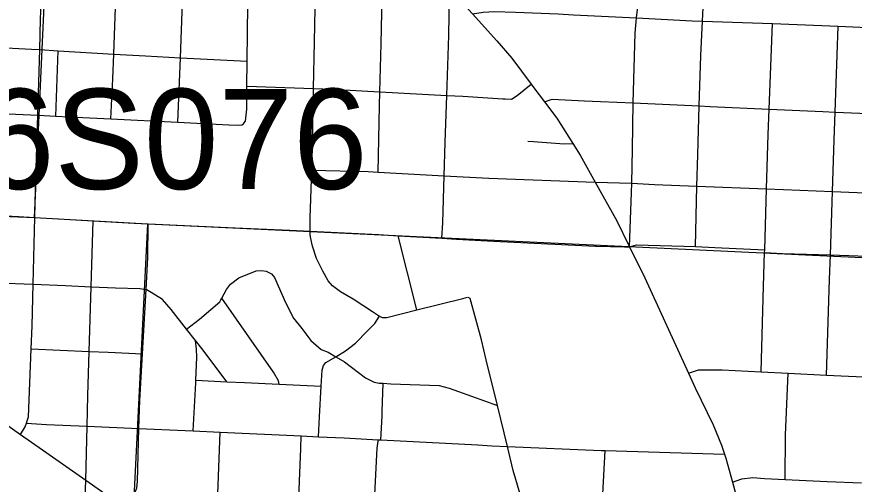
# Model space of a CAD drawing. Extents: x -157.2 to -99.3, y 12.2 to 46.2.
# Drawn here: x -146.666 to -145.747, y 34.992 to 35.505 of the extents above; entities that cross this region are included whole.
import ezdxf

# ---------------------------------------------------------------- set-up
doc = ezdxf.new("R2010")
doc.units = 0
for name, color, linetype in [('tdCoCityStreetMajor', 7, 'Continuous'), ('tdCoCityStreetMinor', 7, 'Continuous'), ('tdCoSectLine', 7, 'Continuous'), ('tdCoStrucPriMaintName', 7, 'Continuous'), ('tdCoTwpBndryShd', 7, 'Continuous')]:
    doc.layers.add(name, color=color, linetype=linetype)

msp = doc.modelspace()

# ---------------------------------------------------------------- linework, layer by layer
at = {"layer": 'tdCoCityStreetMajor'}
msp.add_line((-146.64759, 35.21129), (-146.64578, 35.28472), dxfattribs=at)
for points in [[(-146.32499, 35.68729), (-146.31419, 35.67524), (-146.26221, 35.61661), (-146.24514, 35.59736), (-146.19048, 35.53571), (-146.17929, 35.52308), (-146.16566, 35.50812), (-146.13885, 35.47869), (-146.12232, 35.4597), (-146.10113, 35.43116), (-146.09816, 35.42715), (-146.08673, 35.41177), (-146.07325, 35.39361), (-146.05547, 35.36584), (-146.04736, 35.35317), (-146.031, 35.32358), (-146.00741, 35.28092), (-145.99434, 35.25446), (-145.99339, 35.25254)], [(-146.64266, 35.39688), (-146.64057, 35.46895), (-146.6396, 35.50237), (-146.63886, 35.52012), (-146.63738, 35.52925), (-146.63541, 35.53763), (-146.63319, 35.5475), (-146.63121, 35.56007), (-146.63019, 35.61476)], [(-146.16566, 35.50812), (-146.15402, 35.51018), (-146.14144, 35.51092), (-146.11854, 35.51003), (-146.07165, 35.5082), (-146.05461, 35.50732), (-145.98555, 35.50373), (-145.92443, 35.50056), (-145.91328, 35.50018), (-145.83642, 35.49754), (-145.80951, 35.49661), (-145.76422, 35.49466), (-145.68373, 35.49118), (-145.64146, 35.48885), (-145.63229, 35.48834), (-145.61665, 35.48748), (-145.58237, 35.48526), (-145.37962, 35.47839)], [(-146.64578, 35.28472), (-146.64502, 35.31544), (-146.64266, 35.39688), (-146.64266, 35.39688)], [(-146.98333, 35.30315), (-146.97375, 35.293), (-146.93972, 35.26267), (-146.86919, 35.20151), (-146.8431, 35.18012), (-146.80211, 35.14651), (-146.78246, 35.13153), (-146.76167, 35.11569), (-146.71711, 35.08508), (-146.69706, 35.0713), (-146.66153, 35.04634), (-146.63738, 35.02938), (-146.59005, 34.99614), (-146.57277, 34.984), (-146.55089, 34.9686), (-146.53573, 34.95793), (-146.50199, 34.93419), (-146.48054, 34.92087), (-146.46673, 34.91569), (-146.45785, 34.91396), (-146.44795, 34.91308)], [(-145.99339, 35.25254), (-145.97658, 35.21852), (-145.92872, 35.11362), (-145.92134, 35.09744), (-145.90161, 35.05675), (-145.89249, 35.03456), (-145.88908, 35.02466), (-145.88756, 35.02025), (-145.88039, 34.9939), (-145.86935, 34.95327)], [(-146.64977, 35.14044), (-146.64872, 35.1655), (-146.64759, 35.21129)], [(-146.66153, 35.04634), (-146.65661, 35.05478), (-146.65504, 35.05887), (-146.65415, 35.06119), (-146.65291, 35.06563), (-146.64977, 35.14044)]]:
    msp.add_lwpolyline(points, dxfattribs=at)
at = {"layer": 'tdCoCityStreetMinor'}
for p, q in [((-145.83995, 35.40374), (-145.83642, 35.49754)), ((-145.76764, 35.40048), (-145.76422, 35.49466)), ((-146.62284, 35.39594), (-146.62045, 35.46776)), ((-146.41656, 35.38799), (-146.41646, 35.38811)), ((-146.22665, 35.18311), (-146.24727, 35.26459)), ((-145.92106, 35.25261), (-145.92106, 35.25264)), ((-146.71251, 35.21401), (-146.64759, 35.21129)), ((-146.64977, 35.14044), (-146.58631, 35.13753)), ((-146.26461, 35.07171), (-146.26374, 35.10253)), ((-146.12733, 35.03324), (-146.13828, 35.07825)), ((-146.44522, 34.98106), (-146.4426, 35.04897)), ((-146.35348, 35.04481), (-146.3345, 35.04392)), ((-145.77644, 34.99487), (-145.73878, 34.99317))]:
    msp.add_line(p, q, dxfattribs=at)
for points in [[(-146.26897, 35.33446), (-146.26764, 35.40734), (-146.26725, 35.42271), (-146.26591, 35.47541), (-146.265, 35.50992), (-146.26268, 35.59823), (-146.26246, 35.6066), (-146.26221, 35.61661), (-146.26053, 35.68502), (-146.25876, 35.75703), (-146.25654, 35.76615), (-146.25358, 35.78268), (-146.25111, 35.8172), (-146.25111, 35.8308)], [(-145.98555, 35.50373), (-145.98428, 35.5161), (-145.98178, 35.58545), (-145.98009, 35.632), (-145.97902, 35.67279), (-145.97664, 35.76344), (-145.97557, 35.81431)], [(-146.41646, 35.38811), (-146.41461, 35.39033), (-146.41338, 35.40364), (-146.41308, 35.42877), (-146.41276, 35.4563), (-146.41202, 35.51819), (-146.4119, 35.52867), (-146.40893, 35.60547), (-146.40672, 35.66233), (-146.40613, 35.69136)], [(-146.34011, 35.42629), (-146.33915, 35.47738), (-146.33833, 35.51468), (-146.33641, 35.60189), (-146.33595, 35.62312), (-146.33354, 35.68772)], [(-145.92106, 35.25264), (-145.91933, 35.31917), (-145.91844, 35.35358), (-145.91686, 35.40725), (-145.91523, 35.46258), (-145.91328, 35.50018), (-145.90906, 35.58154), (-145.90808, 35.60044), (-145.9066, 35.66953)], [(-146.56246, 35.39292), (-146.56036, 35.43693), (-146.55933, 35.46415), (-146.5574, 35.5156), (-146.55718, 35.52384), (-146.55485, 35.61169)], [(-146.19665, 35.33042), (-146.19563, 35.3669), (-146.19389, 35.41867), (-146.19168, 35.48453), (-146.19116, 35.50692), (-146.19048, 35.53571)], [(-146.48881, 35.3892), (-146.48615, 35.4601), (-146.48389, 35.52059)], [(-145.99061, 35.32216), (-145.99012, 35.35973), (-145.98946, 35.41049), (-145.98724, 35.48724), (-145.98555, 35.50373)], [(-146.76905, 35.47554), (-146.70604, 35.47234), (-146.6497, 35.46949), (-146.64057, 35.46895)], [(-146.64057, 35.46895), (-146.62045, 35.46776), (-146.55933, 35.46415), (-146.52442, 35.46209), (-146.48615, 35.4601), (-146.41276, 35.4563)], [(-146.13228, 35.41513), (-146.12985, 35.41499), (-146.1227, 35.41474), (-146.11653, 35.41844), (-146.10113, 35.43116)], [(-146.41308, 35.42877), (-146.34011, 35.42629), (-146.31949, 35.42559), (-146.26725, 35.42271), (-146.19389, 35.41867)], [(-146.34378, 35.26959), (-146.34359, 35.28429), (-146.3419, 35.33663), (-146.34162, 35.34544), (-146.34011, 35.42629)], [(-146.19389, 35.41867), (-146.17621, 35.4177), (-146.13228, 35.41513)], [(-146.08673, 35.41177), (-146.07825, 35.4146), (-146.04274, 35.41287), (-146.0251, 35.41208)], [(-146.0251, 35.41208), (-145.98946, 35.41049), (-145.91686, 35.40725)], [(-146.77149, 35.40304), (-146.64266, 35.39688), (-146.64266, 35.39688)], [(-145.91686, 35.40725), (-145.90464, 35.40671), (-145.83995, 35.40374), (-145.83995, 35.40374)], [(-145.84495, 35.24897), (-145.84494, 35.24921), (-145.84286, 35.3161), (-145.84101, 35.37578), (-145.83995, 35.40374)], [(-145.83995, 35.40374), (-145.78109, 35.40103), (-145.76764, 35.40048), (-145.69551, 35.39751), (-145.66124, 35.3961), (-145.62351, 35.39364), (-145.61882, 35.39339), (-145.61456, 35.39298)], [(-146.64266, 35.39688), (-146.62284, 35.39594), (-146.60869, 35.39526), (-146.56246, 35.39292), (-146.48881, 35.3892), (-146.43311, 35.38638), (-146.42201, 35.38589), (-146.41881, 35.38638), (-146.41708, 35.38737), (-146.41656, 35.38799)], [(-145.7773, 35.1115), (-145.77368, 35.21672), (-145.77282, 35.24349), (-145.77057, 35.31325), (-145.76875, 35.36986), (-145.76764, 35.40048)], [(-146.10496, 35.36863), (-146.09878, 35.36813), (-146.06499, 35.36567), (-146.05547, 35.36584)], [(-146.3419, 35.33663), (-146.28028, 35.33509), (-146.26897, 35.33446), (-146.19665, 35.33042)], [(-146.19915, 35.26186), (-146.19809, 35.27861), (-146.19665, 35.33042)], [(-146.19665, 35.33042), (-146.14761, 35.32769), (-146.031, 35.32358), (-146.0309, 35.32358)], [(-146.0309, 35.32358), (-145.99061, 35.32216), (-145.96586, 35.32103), (-145.91959, 35.31918)], [(-145.99339, 35.25254), (-145.99102, 35.31191), (-145.99061, 35.32216)], [(-145.91959, 35.31918), (-145.91933, 35.31917), (-145.84286, 35.3161), (-145.82431, 35.31536), (-145.77057, 35.31325), (-145.69857, 35.31043)], [(-146.77523, 35.29126), (-146.74933, 35.2902), (-146.71197, 35.28827), (-146.66375, 35.28576), (-146.64578, 35.28472)], [(-146.64578, 35.28472), (-146.58188, 35.281), (-146.53675, 35.27837), (-146.52153, 35.27769)], [(-146.58862, 35.05547), (-146.58781, 35.08906), (-146.58631, 35.13753), (-146.58412, 35.20855), (-146.58188, 35.281)], [(-146.53169, 35.05298), (-146.53084, 35.08363), (-146.52786, 35.13493), (-146.52376, 35.20561), (-146.52172, 35.24072), (-146.52153, 35.27769)], [(-146.52153, 35.27769), (-146.42603, 35.27343), (-146.3661, 35.27072), (-146.34378, 35.26959)], [(-146.26775, 35.1763), (-146.26862, 35.17676), (-146.27528, 35.1812), (-146.29674, 35.19501), (-146.3103, 35.20315), (-146.31918, 35.20956), (-146.32386, 35.21524), (-146.33003, 35.22559), (-146.33693, 35.23965), (-146.34137, 35.25321), (-146.3431, 35.2616), (-146.34384, 35.26554), (-146.34378, 35.26959)], [(-146.34378, 35.26959), (-146.26844, 35.26579), (-146.24727, 35.26459)], [(-146.24727, 35.26459), (-146.19915, 35.26186), (-146.18308, 35.26095)], [(-146.18308, 35.26095), (-146.14243, 35.25864), (-146.0308, 35.25303)], [(-145.99339, 35.25254), (-145.98547, 35.25477), (-145.92106, 35.25261), (-145.89985, 35.25162), (-145.84494, 35.24921)], [(-146.0308, 35.25303), (-146.02948, 35.25297), (-145.9989, 35.25223), (-145.99339, 35.25254)], [(-145.84886, 35.11515), (-145.84619, 35.20932), (-145.84504, 35.2461), (-145.84495, 35.24897)], [(-145.84504, 35.2461), (-145.82529, 35.24507), (-145.77282, 35.24349), (-145.72265, 35.24197), (-145.70093, 35.24052), (-145.62915, 35.23574)], [(-146.4795, 35.16208), (-146.46524, 35.17307), (-146.4428, 35.19205), (-146.44181, 35.19403), (-146.44064, 35.19614), (-146.4354, 35.20562), (-146.4312, 35.21129), (-146.42208, 35.21844), (-146.40309, 35.22609), (-146.39742, 35.22658), (-146.39199, 35.22559), (-146.38632, 35.22263), (-146.38287, 35.21869), (-146.37079, 35.19131), (-146.36191, 35.17405), (-146.35303, 35.16271), (-146.34292, 35.14964), (-146.33182, 35.13953), (-146.32418, 35.13681), (-146.3157, 35.13177)], [(-146.64759, 35.21129), (-146.61215, 35.20981), (-146.58412, 35.20855)], [(-146.58412, 35.20855), (-146.5574, 35.20734), (-146.53077, 35.2066), (-146.52376, 35.20561)], [(-146.4795, 35.16208), (-146.49624, 35.18342), (-146.50586, 35.19452), (-146.51819, 35.20217), (-146.52376, 35.20561)], [(-146.37764, 35.10155), (-146.37861, 35.10525), (-146.38403, 35.11462), (-146.44064, 35.19614)], [(-146.26775, 35.1763), (-146.26492, 35.17479), (-146.25974, 35.17479), (-146.22665, 35.18311), (-146.17639, 35.19575), (-146.17121, 35.19699)], [(-146.13828, 35.07825), (-146.1505, 35.12843), (-146.15568, 35.15013), (-146.16825, 35.19575), (-146.1704, 35.19665)], [(-146.3157, 35.13177), (-146.30487, 35.13805), (-146.29402, 35.14668), (-146.28071, 35.16024), (-146.27281, 35.16838), (-146.26775, 35.1763)], [(-146.43517, 35.10432), (-146.46122, 35.13879), (-146.46967, 35.14956), (-146.4795, 35.16208)], [(-146.47201, 35.05034), (-146.46936, 35.10303), (-146.46922, 35.10615), (-146.46813, 35.13139), (-146.46837, 35.14002), (-146.46967, 35.14956)], [(-146.58631, 35.13753), (-146.56536, 35.13657), (-146.52786, 35.13493)], [(-146.3345, 35.04392), (-146.33348, 35.06579), (-146.33153, 35.09946), (-146.33052, 35.11684), (-146.32929, 35.12226), (-146.32657, 35.12547), (-146.3157, 35.13177)], [(-146.3157, 35.13177), (-146.30593, 35.12596), (-146.28299, 35.1087), (-146.27362, 35.10377), (-146.2682, 35.10278), (-146.26374, 35.10253)], [(-145.92872, 35.11362), (-145.91777, 35.11733), (-145.89163, 35.11733), (-145.84886, 35.11515)], [(-145.84886, 35.11515), (-145.81918, 35.11364), (-145.7773, 35.1115)], [(-145.82266, 34.99696), (-145.82202, 35.04606), (-145.81918, 35.11364)], [(-145.7773, 35.1115), (-145.76117, 35.11067), (-145.73673, 35.10979), (-145.70516, 35.10865), (-145.63836, 35.10624), (-145.6328, 35.10597), (-145.59023, 35.10393), (-145.57386, 35.10315)], [(-146.46922, 35.10615), (-146.43517, 35.10432), (-146.41567, 35.10328), (-146.37764, 35.10155), (-146.33153, 35.09946)], [(-146.26374, 35.10253), (-146.25537, 35.10204), (-146.20211, 35.10007), (-146.19126, 35.09736), (-146.18115, 35.09366), (-146.13828, 35.07825)], [(-146.26605, 35.04046), (-146.26476, 35.06661), (-146.26461, 35.07171)], [(-146.65504, 35.05887), (-146.63293, 35.05741), (-146.58862, 35.05547), (-146.53169, 35.05298), (-146.48077, 35.05075), (-146.47201, 35.05034), (-146.4426, 35.04897), (-146.35348, 35.04481)], [(-146.59442, 34.84951), (-146.59373, 34.875), (-146.59227, 34.92105), (-146.59052, 34.97636), (-146.59005, 34.99614), (-146.58862, 35.05547)], [(-146.55089, 34.9686), (-146.5412, 34.97808), (-146.53602, 34.98301), (-146.53484, 34.98552), (-146.5338, 34.9877), (-146.53331, 34.9946), (-146.53169, 35.05298)], [(-146.35889, 34.9085), (-146.35728, 34.94298), (-146.35604, 34.977), (-146.35408, 35.03102), (-146.35348, 35.04481)], [(-146.3345, 35.04392), (-146.30642, 35.04261), (-146.26923, 35.04063), (-146.26605, 35.04046), (-146.15988, 35.0348)], [(-146.27305, 34.97298), (-146.27018, 35.03135), (-146.26919, 35.03899), (-146.26923, 35.04063)], [(-146.15988, 35.0348), (-146.1444, 35.03398), (-146.12733, 35.03324)], [(-146.10855, 34.96458), (-146.1209, 35.00685), (-146.12733, 35.03324)], [(-146.12733, 35.03324), (-146.02455, 35.0288), (-146.02006, 35.02866), (-145.88908, 35.02466)], [(-146.02599, 34.90944), (-146.02456, 34.9438), (-146.02369, 34.96031), (-146.02006, 35.02866)], [(-145.88039, 34.9939), (-145.86993, 34.99748), (-145.85809, 34.99896), (-145.84502, 34.99798), (-145.82266, 34.99696), (-145.77644, 34.99487)]]:
    msp.add_lwpolyline(points, dxfattribs=at)
at = {"layer": 'tdCoSectLine'}
for points in [[(-146.64616, 35.28472), (-146.60087, 36.27993)], [(-147.40224, 35.31587), (-146.64616, 35.28472)], [(-146.64616, 35.28472), (-146.52191, 35.27769)], [(-146.58232, 34.06688), (-146.52191, 35.27769)], [(-146.52191, 35.27769), (-145.62953, 35.23574)]]:
    msp.add_lwpolyline(points, dxfattribs=at)
at = {"layer": 'tdCoTwpBndryShd'}
msp.add_lwpolyline([(-147.40224, 35.31587), (-146.64616, 35.28472), (-146.52191, 35.27769), (-145.62953, 35.23574), (-145.61011, 35.23592), (-144.64089, 35.20948), (-144.59808, 35.20672), (-144.06586, 35.16839), (-143.891, 35.1616), (-143.61033, 35.16283), (-143.57171, 35.16309), (-143.35123, 35.16238), (-142.60222, 35.12329), (-142.5849, 35.12253), (-141.60609, 35.08), (-141.5855, 35.07902), (-140.60733, 35.04248)], dxfattribs=at)

# ---------------------------------------------------------------- texts
at = {"layer": 'tdCoStrucPriMaintName'}
msp.add_text('97936S076', height=0.11, dxfattribs=at).set_placement((-147.03337, 35.31591))

doc.saveas('drawing.dxf')
